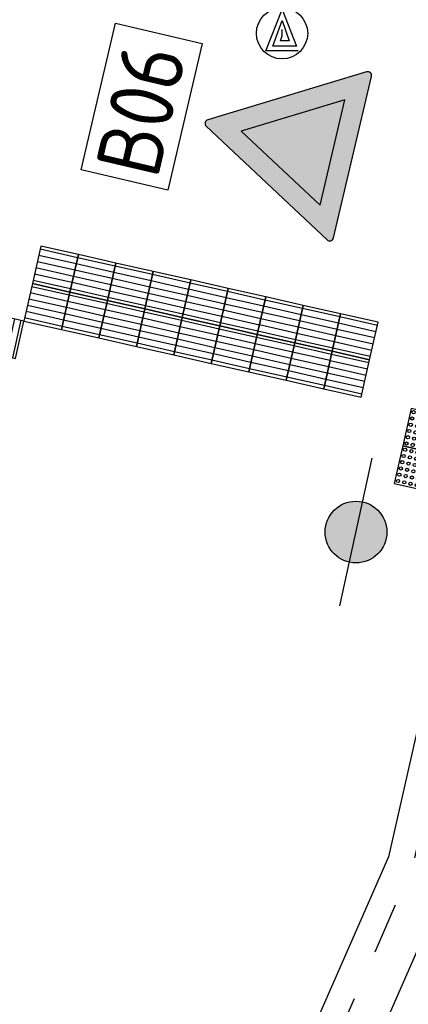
# Model space of a CAD drawing. Header units: metres. Extents: x 116958 to 118326, y 475500 to 477904.
# Tile 479 of 656: x 117587.33 to 117590.36, y 476723.51 to 476731.2. Entities that reach past the tile are written whole.
import ezdxf

# ---------------------------------------------------------------- set-up
doc = ezdxf.new("R2010")
doc.units = ezdxf.units.M
doc.header["$LTSCALE"] = 0.2
doc.linetypes.add('VH-TROTTOIRBAND_180-200', pattern=[20, 10, -2, 2, -2, 2, -2])
doc.layers.get('0').update_dxf_attribs({"color": 6})
for name, color, linetype in [('N-WE-IE-MEUBILAIR_WEGMEUBILAIR_LICHTMAST-G', 2, 'Continuous'), ('N-WE-IE-MEUBILAIR_WEGMEUBILAIR_VERKEERSBORD-G', 7, 'Continuous'), ('N-WE-IE-MEUBILAIR_WEGMEUBILAIR_VERKEERSBORD-PAAL', 2, 'Continuous'), ('N-WE-VH-GOOT_TEGEL-300', 251, 'Continuous'), ('N-WE-VH-KANTOPSLUITING_ACHTERKANTBAND-G', 251, 'Continuous'), ('N-WE-VH-KANTOPSLUITING_TROTTOIRBAND_180 200-G', 251, 'VH-TROTTOIRBAND_180-200'), ('N-WE-VH-KANTVERHARDING_TEGEL_GELEIDETEGEL', 1, 'Continuous'), ('N-WE-VH-KANTVERHARDING_TEGEL_NOPPENTEGEL', 1, 'Continuous'), ('to-xx-bibcontour', 7, 'Continuous'), ('to-xx-bibkleur', 7, 'Continuous')]:
    doc.layers.add(name, color=color, linetype=linetype)
doc.styles.get("Standard").update_dxf_attribs({"font": 'isocp.shx'})

# ---------------------------------------------------------------- blocks, each defined once
blk = doc.blocks.new('blind_oud')
blk.add_lwpolyline([(0, 0), (-0.3, 0), (-0.3, -0.3), (0, -0.3)], close=True)
at = {"color": 8}
for centre in [(-0.275, -0.025), (-0.275, -0.075), (-0.225, -0.025), (-0.225, -0.075), (-0.175, -0.025), (-0.175, -0.075), (-0.125, -0.025), (-0.125, -0.075), (-0.075, -0.025), (-0.075, -0.075), (-0.025, -0.025), (-0.025, -0.075), (-0.275, -0.125), (-0.225, -0.125), (-0.175, -0.125), (-0.125, -0.125), (-0.075, -0.125), (-0.025, -0.125), (-0.275, -0.175), (-0.275, -0.225), (-0.225, -0.175), (-0.225, -0.225), (-0.175, -0.175), (-0.175, -0.225), (-0.125, -0.175), (-0.125, -0.225), (-0.075, -0.175), (-0.075, -0.225), (-0.025, -0.175), (-0.025, -0.225), (-0.275, -0.275), (-0.225, -0.275), (-0.175, -0.275), (-0.125, -0.275), (-0.075, -0.275), (-0.025, -0.275)]:
    blk.add_circle(centre, 0.0125, dxfattribs=at)
blk = doc.blocks.new('blinden geleidetegel')
blk.add_lwpolyline([(0, 0), (-0.3, 0), (-0.3, -0.3), (0, -0.3)], close=True)
at = {"color": 41}
for points in [[(-0.275, -0.3), (-0.275, 0)], [(-0.225, -0.3), (-0.225, 0)], [(-0.175, -0.3), (-0.175, 0)], [(-0.125, -0.3), (-0.125, 0)], [(-0.075, -0.3), (-0.075, 0)], [(-0.025, -0.3), (-0.025, 0)]]:
    blk.add_lwpolyline(points, dxfattribs=at)
blk = doc.blocks.new('B06')
at = {"layer": 'to-xx-bibkleur'}
h = blk.add_hatch(color=10, dxfattribs=at)
h.paths.add_polyline_path([(0.2114, 0.5112), (-0.2114, 0.5112), (0, 0.145)], flags=16)
edge = h.paths.add_edge_path()
edge.add_line((-0.337, 0.5687), (-0.013, 0.0075))
edge.add_arc((0, 0.015), 0.015, 210, 330)
edge.add_line((0.013, 0.0075), (0.337, 0.5687))
edge.add_arc((0.324, 0.5762), 0.015, 330, 450)
edge.add_line((0.324, 0.5912), (-0.324, 0.5912))
edge.add_arc((-0.324, 0.5762), 0.015, 90, 210)
blk.add_hatch(color=255, dxfattribs=at).paths.add_polyline_path([(0.2114, 0.5112), (-0.2114, 0.5112), (0, 0.145)])
at = {"layer": 'to-xx-bibcontour', "color": 7, "flags": 128}
blk.add_lwpolyline([(-0.337, 0.5687), (-0.013, 0.0075, 0.57735), (0.013, 0.0075), (0.337, 0.5687, 0.57735), (0.324, 0.5912), (-0.324, 0.5912, 0.57735)], format="xyb", close=True, dxfattribs=at)
blk.add_lwpolyline([(0.2114, 0.5112), (-0.2114, 0.5112), (0, 0.145)], close=True, dxfattribs=at)
at = {"layer": 'to-xx-bibkleur', "color": 10, "flags": 128}
blk.add_lwpolyline([(-0.337, 0.5687), (-0.013, 0.0075, 0.57735), (0.013, 0.0075), (0.337, 0.5687, 0.57735), (0.324, 0.5912), (-0.324, 0.5912, 0.57735)], format="xyb", close=True, dxfattribs=at)
blk.add_lwpolyline([(0.2114, 0.5112), (-0.2114, 0.5112), (0, 0.145)], close=True, dxfattribs=at)
blk = doc.blocks.new('Symblm')
h = blk.add_hatch(color=256)
edge = h.paths.add_edge_path()
edge.add_arc((0, 0), 241.1, 0, 360)
blk.add_line((-590.5, 0), (590.5, 0))
blk.add_circle((0, 0), 241.1)
blk = doc.blocks.new('Vb')
blk.add_lwpolyline([(125, -138), (-127, -138), (0, 185), (114, -100), (-71, -100), (0, 100), (56, -60), (-13, -60), (0, -20), (1, 30)])
blk.add_circle((0, 0), 200)

msp = doc.modelspace()

# ---------------------------------------------------------------- linework, layer by layer
at = {"layer": 'N-WE-IE-MEUBILAIR_WEGMEUBILAIR_VERKEERSBORD-G'}
msp.add_lwpolyline([(117587.8113, 476730.0309), (117588.0781, 476731.1755), (117588.7543, 476731.0174), (117588.4876, 476729.8728)], close=True, dxfattribs=at)
at = {"layer": 'N-WE-VH-GOOT_TEGEL-300', "flags": 128}
msp.add_lwpolyline([(117583.6848, 476740.241), (117583.751, 476740.5336, -0.221427), (117590.6315, 476735.212, -0.171733), (117591.5665, 476728.4032), (117590.6874, 476724.5072), (117584.3265, 476710.0021), (117584.0517, 476710.1226)], format="xyb", dxfattribs=at)
at = {"layer": 'N-WE-VH-KANTOPSLUITING_ACHTERKANTBAND-G', "flags": 128}
msp.add_lwpolyline([(117591.0311, 476727.3877), (117590.8372, 476727.4316), (117590.2103, 476724.6642), (117583.853, 476710.1675), (117583.5386, 476709.2134), (117583.9524, 476710.1451), (117583.8312, 476709.1472), (117583.5386, 476709.2134), (117578.5972, 476687.3589), (117578.5705, 476686.3397), (117578.8898, 476687.2928), (117578.5972, 476687.3589), (117578.4717, 476686.362), (117578.6693, 476686.3174)], dxfattribs=at)
at = {"layer": 'N-WE-VH-KANTOPSLUITING_TROTTOIRBAND_180 200-G', "flags": 128}
msp.add_lwpolyline([(117591.0311, 476727.3877), (117590.4011, 476724.6014), (117584.0517, 476710.1226)], dxfattribs=at)

# ---------------------------------------------------------------- block references
at = {"layer": 'N-WE-IE-MEUBILAIR_WEGMEUBILAIR_LICHTMAST-G', "xscale": 0.0009999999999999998, "yscale": 0.0009999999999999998, "zscale": 0.0009999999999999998, "rotation": 77.77}
msp.add_blockref('Symblm', (117589.9566, 476727.2011), dxfattribs=at)
at = {"layer": 'N-WE-IE-MEUBILAIR_WEGMEUBILAIR_VERKEERSBORD-G', "xscale": 2, "yscale": 2, "zscale": 2, "rotation": 256.7493564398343}
msp.add_blockref('B06', (117588.7782, 476730.4005), dxfattribs=at)
at = {"layer": 'N-WE-IE-MEUBILAIR_WEGMEUBILAIR_VERKEERSBORD-PAAL', "xscale": 0.001, "yscale": 0.001, "zscale": 0.001}
msp.add_blockref('Vb', (117589.3791, 476731.0975), dxfattribs=at)
at = {"layer": 'N-WE-VH-KANTVERHARDING_TEGEL_GELEIDETEGEL'}
for p, rotation in [((117587.4956, 476729.4353), 77.25951868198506), ((117587.7883, 476729.3692), 77.25951868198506), ((117588.0809, 476729.303), 77.25951868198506), ((117588.3735, 476729.2368), 77.25951868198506), ((117587.4295, 476729.1427), 77.25951868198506), ((117588.6661, 476729.1707), 77.25951868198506), ((117587.7221, 476729.0765), 77.25951868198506), ((117588.9587, 476729.1045), 77.25951868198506), ((117588.0147, 476729.0104), 77.25951868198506), ((117589.2513, 476729.0384), 77.25951868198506), ((117589.5439, 476728.9722), 77.25951868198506), ((117587.0045, 476728.6236), 167.25951875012), ((117588.3073, 476728.9442), 77.25951868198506), ((117589.8365, 476728.906), 77.25951868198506), ((117588.5999, 476728.8781), 77.25951868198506), ((117588.8925, 476728.8119), 77.25951868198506), ((117589.1852, 476728.7457), 77.25951868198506), ((117589.4778, 476728.6796), 77.25951868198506), ((117589.7704, 476728.6134), 77.25951868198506)]:
    msp.add_blockref('blinden geleidetegel', p, dxfattribs=dict(at, rotation=rotation))
at = {"layer": 'N-WE-VH-KANTVERHARDING_TEGEL_NOPPENTEGEL', "rotation": 77.25951864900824}
for p in [(117590.3872, 476728.1671), (117590.321, 476727.8745)]:
    msp.add_blockref('blind_oud', p, dxfattribs=at)

# ---------------------------------------------------------------- texts
at = {"layer": 'N-WE-IE-MEUBILAIR_WEGMEUBILAIR_VERKEERSBORD-G'}
msp.add_text('B06', height=0.5, rotation=76.83936, dxfattribs=at).set_placement((117588.4055, 476729.9496))

doc.saveas('drawing.dxf')
